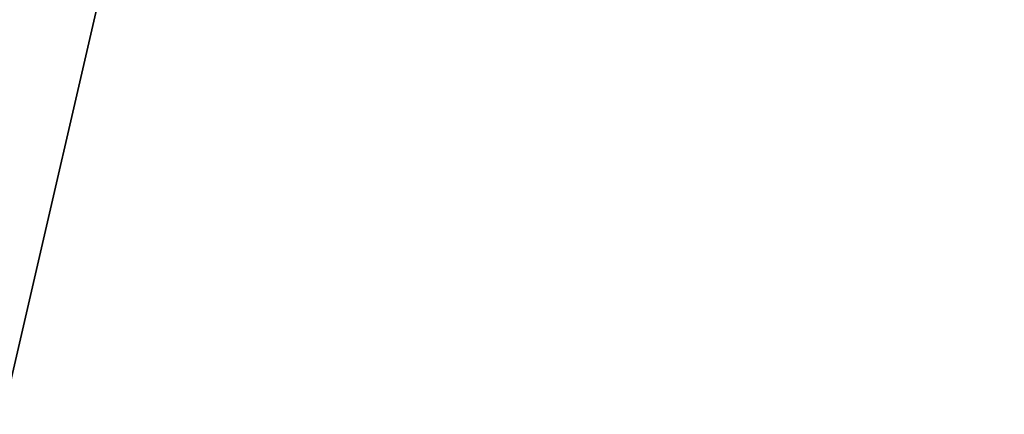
# Model space of a CAD drawing. Header units: metres. Extents: x -205 to 205, y -82 to 82.
# Tile 321 of 426: x 111.6 to 129.79, y -27.39 to -20.1. Entities that reach past the tile are written whole.
import ezdxf

# ---------------------------------------------------------------- set-up
doc = ezdxf.new("R2010")
doc.units = ezdxf.units.M
doc.layers.add('solid_PRT0003', color=7, linetype='CONTINUOUS')

msp = doc.modelspace()

# ---------------------------------------------------------------- linework, layer by layer
at = {"layer": 'solid_PRT0003'}
for points in [[(0, -75), (0, 75), (200, 75)], [(200, -75), (0, -75), (200, 75)], [(88.489235, -37.5, 108.5), (173.489243, 37.5, 108.5), (88.489235, 37.5, 108.5)], [(88.489235, -37.5, 108.5), (173.489243, -37.5, 108.5), (173.489243, 37.5, 108.5)], [(172.061722, -37.5, 108.410858), (89.916756, -37.5, 108.410858), (89.916756, 37.5, 108.410858)], [(172.061722, 37.5, 108.410858), (172.061722, -37.5, 108.410858), (89.916756, 37.5, 108.410858)], [(120.910721, 14.265713, 6), (110.689232, 30, 6), (110.689232, -30, 6)], [(125.646461, 17, 6), (151.28923, -30, 6), (151.28923, 30, 6)], [(124.067619, 14.265637, 6), (151.28923, -30, 6), (125.646461, 17, 6)], [(120.910721, 14.265713, 6), (110.689232, -30, 6), (151.28923, -30, 6)], [(124.067619, 14.265637, 6), (120.910721, 14.265713, 6), (151.28923, -30, 6)]]:
    msp.add_3dface(points, dxfattribs=at)

doc.saveas('drawing.dxf')
